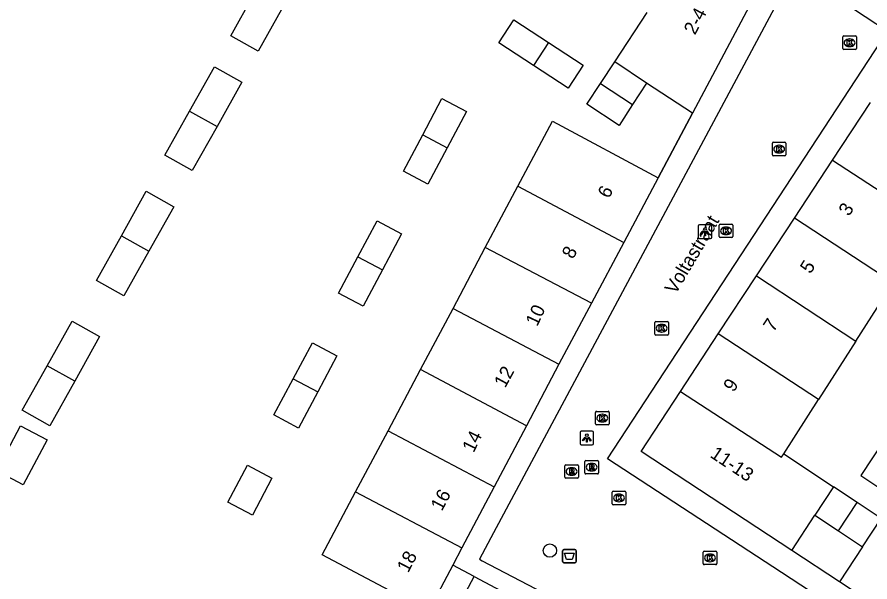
# Model space of a CAD drawing. Extents: x 159280 to 160375, y 384531 to 385872.
# Drawn here: x 160088.1 to 160151, y 384863.7 to 384905.4 of the extents above; entities that cross this region are included whole.
import ezdxf

# ---------------------------------------------------------------- set-up
doc = ezdxf.new("R2010")
doc.units = 0
for name, color, linetype in [('IMGEO_Afvalbak', 7, 'Continuous'), ('IMGEO_Boom', 7, 'Continuous'), ('IMGEO_Kolk', 7, 'Continuous'), ('IMGEO_Lichtpunt', 7, 'Continuous'), ('IMGEO_Muur', 7, 'Continuous'), ('IMGEO_Openbare_ruimte_label', 7, 'Continuous'), ('IMGEO_Pand', 7, 'Continuous'), ('IMGEO_Pand_nummerreeks', 7, 'Continuous'), ('IMGEO_Rijbaan_lokaal_open', 7, 'Continuous'), ('IMGEO_Rioolput', 7, 'Continuous'), ('IMGEO_Voetpad_open', 7, 'Continuous')]:
    doc.layers.add(name, color=color, linetype=linetype)

msp = doc.modelspace()

# ---------------------------------------------------------------- linework, layer by layer
at = {"layer": 'IMGEO_Afvalbak'}
for p, q in [((160128.331, 384865.202), (160128.331, 384866.002)), ((160128.331, 384866.002), (160128.331, 384865.202)), ((160128.431, 384866.102), (160129.221, 384866.102)), ((160129.221, 384866.102), (160128.431, 384866.102)), ((160129.321, 384866.002), (160129.321, 384865.202)), ((160129.321, 384865.202), (160129.321, 384866.002)), ((160129.221, 384865.102), (160128.431, 384865.102)), ((160128.431, 384865.102), (160129.221, 384865.102))]:
    msp.add_line(p, q, dxfattribs=at)
msp.add_lwpolyline([(160128.474, 384865.816), (160129.178, 384865.816), (160129.029, 384865.346), (160128.623, 384865.346), (160128.474, 384865.816)], dxfattribs=at)
for centre, start, end in [((160128.431, 384866.002), 90, 180), ((160128.431, 384866.002), 90, 180), ((160129.221, 384866.002), 0, 90), ((160129.221, 384866.002), 360, 90), ((160128.431, 384865.202), 180, 270), ((160128.431, 384865.202), 180, 270), ((160129.221, 384865.202), 270, 0), ((160129.221, 384865.202), 270, 0)]:
    msp.add_arc(centre, 0.1, start, end, dxfattribs=at)
at = {"layer": 'IMGEO_Boom'}
msp.add_circle((160127.392, 384866.013), 0.489, dxfattribs=at)
at = {"layer": 'IMGEO_Kolk'}
for p, q in [((160149.051, 384903.972), (160149.903, 384903.972)), ((160148.976, 384903.046), (160148.976, 384903.898)), ((160149.464, 384903.752), (160149.489, 384903.752)), ((160149.977, 384903.898), (160149.977, 384903.046)), ((160149.903, 384902.972), (160149.051, 384902.972)), ((160149.487, 384903.192), (160149.462, 384903.192)), ((160143.786, 384895.204), (160143.786, 384896.056)), ((160143.861, 384896.13), (160144.713, 384896.13)), ((160144.274, 384895.91), (160144.299, 384895.91)), ((160144.787, 384896.056), (160144.787, 384895.204)), ((160144.297, 384895.35), (160144.272, 384895.35)), ((160144.713, 384895.13), (160143.861, 384895.13)), ((160139.875, 384889.174), (160139.875, 384890.026)), ((160139.95, 384890.1), (160140.802, 384890.1)), ((160140.363, 384889.88), (160140.388, 384889.88)), ((160140.876, 384890.026), (160140.876, 384889.174)), ((160140.802, 384889.1), (160139.95, 384889.1)), ((160140.386, 384889.32), (160140.361, 384889.32)), ((160135.128, 384881.988), (160135.128, 384882.84)), ((160135.203, 384882.914), (160136.055, 384882.914)), ((160135.616, 384882.694), (160135.641, 384882.694)), ((160136.129, 384882.84), (160136.129, 384881.988)), ((160135.639, 384882.134), (160135.614, 384882.134)), ((160136.055, 384881.914), (160135.203, 384881.914)), ((160130.751, 384875.358), (160130.751, 384876.21)), ((160130.826, 384876.284), (160131.678, 384876.284)), ((160131.239, 384876.064), (160131.264, 384876.064)), ((160131.752, 384876.21), (160131.752, 384875.358)), ((160131.678, 384875.284), (160130.826, 384875.284)), ((160131.262, 384875.504), (160131.237, 384875.504)), ((160131.981, 384869.47), (160131.981, 384870.322)), ((160132.056, 384870.396), (160132.908, 384870.396)), ((160132.469, 384870.176), (160132.494, 384870.176)), ((160132.982, 384870.322), (160132.982, 384869.47)), ((160132.908, 384869.396), (160132.056, 384869.396)), ((160132.492, 384869.616), (160132.467, 384869.616)), ((160138.688, 384865.048), (160138.688, 384865.9)), ((160138.763, 384865.974), (160139.615, 384865.974)), ((160139.176, 384865.754), (160139.201, 384865.754)), ((160139.689, 384865.9), (160139.689, 384865.048)), ((160139.615, 384864.974), (160138.763, 384864.974)), ((160139.199, 384865.194), (160139.174, 384865.194))]:
    msp.add_line(p, q, dxfattribs=at)
for points in [[(160149.051, 384903.972), (160149.903, 384903.972)], [(160148.976, 384903.046), (160148.976, 384903.898)], [(160149.297, 384903.672), (160149.42, 384903.672), (160149.42, 384903.521), (160149.55, 384903.672), (160149.714, 384903.672), (160149.568, 384903.521), (160149.721, 384903.272), (160149.569, 384903.272), (160149.484, 384903.436), (160149.42, 384903.369), (160149.42, 384903.272), (160149.297, 384903.272), (160149.297, 384903.672)], [(160149.977, 384903.898), (160149.977, 384903.046)], [(160149.903, 384902.972), (160149.051, 384902.972)], [(160143.786, 384895.204), (160143.786, 384896.056)], [(160143.861, 384896.13), (160144.713, 384896.13)], [(160144.107, 384895.83), (160144.23, 384895.83), (160144.23, 384895.679), (160144.36, 384895.83), (160144.524, 384895.83), (160144.378, 384895.679), (160144.531, 384895.43), (160144.379, 384895.43), (160144.294, 384895.594), (160144.23, 384895.527), (160144.23, 384895.43), (160144.107, 384895.43), (160144.107, 384895.83)], [(160144.787, 384896.056), (160144.787, 384895.204)], [(160144.713, 384895.13), (160143.861, 384895.13)], [(160139.875, 384889.174), (160139.875, 384890.026)], [(160139.95, 384890.1), (160140.802, 384890.1)], [(160140.196, 384889.8), (160140.319, 384889.8), (160140.319, 384889.649), (160140.449, 384889.8), (160140.613, 384889.8), (160140.467, 384889.649), (160140.62, 384889.4), (160140.468, 384889.4), (160140.383, 384889.564), (160140.319, 384889.497), (160140.319, 384889.4), (160140.196, 384889.4), (160140.196, 384889.8)], [(160140.876, 384890.026), (160140.876, 384889.174)], [(160140.802, 384889.1), (160139.95, 384889.1)], [(160135.128, 384881.988), (160135.128, 384882.84)], [(160135.203, 384882.914), (160136.055, 384882.914)], [(160135.449, 384882.614), (160135.572, 384882.614), (160135.572, 384882.463), (160135.702, 384882.614), (160135.866, 384882.614), (160135.72, 384882.463), (160135.873, 384882.214), (160135.721, 384882.214), (160135.636, 384882.378), (160135.572, 384882.311), (160135.572, 384882.214), (160135.449, 384882.214), (160135.449, 384882.614)], [(160136.129, 384882.84), (160136.129, 384881.988)], [(160136.055, 384881.914), (160135.203, 384881.914)], [(160130.751, 384875.358), (160130.751, 384876.21)], [(160130.826, 384876.284), (160131.678, 384876.284)], [(160131.072, 384875.984), (160131.195, 384875.984), (160131.195, 384875.833), (160131.325, 384875.984), (160131.489, 384875.984), (160131.343, 384875.833), (160131.496, 384875.584), (160131.344, 384875.584), (160131.259, 384875.748), (160131.195, 384875.681), (160131.195, 384875.584), (160131.072, 384875.584), (160131.072, 384875.984)], [(160131.752, 384876.21), (160131.752, 384875.358)], [(160131.678, 384875.284), (160130.826, 384875.284)], [(160131.981, 384869.47), (160131.981, 384870.322)], [(160132.056, 384870.396), (160132.908, 384870.396)], [(160132.302, 384870.096), (160132.425, 384870.096), (160132.425, 384869.945), (160132.555, 384870.096), (160132.719, 384870.096), (160132.573, 384869.945), (160132.726, 384869.696), (160132.574, 384869.696), (160132.489, 384869.86), (160132.425, 384869.793), (160132.425, 384869.696), (160132.302, 384869.696), (160132.302, 384870.096)], [(160132.982, 384870.322), (160132.982, 384869.47)], [(160132.908, 384869.396), (160132.056, 384869.396)], [(160138.688, 384865.048), (160138.688, 384865.9)], [(160138.763, 384865.974), (160139.615, 384865.974)], [(160139.009, 384865.674), (160139.132, 384865.674), (160139.132, 384865.523), (160139.262, 384865.674), (160139.426, 384865.674), (160139.28, 384865.523), (160139.433, 384865.274), (160139.281, 384865.274), (160139.196, 384865.438), (160139.132, 384865.371), (160139.132, 384865.274), (160139.009, 384865.274), (160139.009, 384865.674)], [(160139.689, 384865.9), (160139.689, 384865.048)], [(160139.615, 384864.974), (160138.763, 384864.974)]]:
    msp.add_lwpolyline(points, dxfattribs=at)
for centre, start, end in [((160149.053, 384903.896), 91.55205, 178.44795), ((160149.053, 384903.896), 91.55205, 178.44795), ((160149.901, 384903.896), 1.55205, 88.44795), ((160149.901, 384903.896), 1.55205, 88.44795), ((160149.053, 384903.048), 181.55205, 268.44795), ((160149.053, 384903.048), 181.55205, 268.44795), ((160149.901, 384903.048), 271.55205, 358.44795), ((160149.901, 384903.048), 271.55205, 358.44795), ((160143.863, 384896.054), 91.55205, 178.44795), ((160143.863, 384896.054), 91.55205, 178.44795), ((160144.711, 384896.054), 1.55205, 88.44795), ((160144.711, 384896.054), 1.55205, 88.44795), ((160143.863, 384895.206), 181.55205, 268.44795), ((160143.863, 384895.206), 181.55205, 268.44795), ((160144.711, 384895.206), 271.55205, 358.44795), ((160144.711, 384895.206), 271.55205, 358.44795), ((160139.952, 384890.024), 91.55205, 178.44795), ((160139.952, 384890.024), 91.55205, 178.44795), ((160140.8, 384890.024), 1.55205, 88.44795), ((160140.8, 384890.024), 1.55205, 88.44795), ((160139.952, 384889.176), 181.55205, 268.44795), ((160139.952, 384889.176), 181.55205, 268.44795), ((160140.8, 384889.176), 271.55205, 358.44795), ((160140.8, 384889.176), 271.55205, 358.44795), ((160135.205, 384882.838), 91.55205, 178.44795), ((160135.205, 384882.838), 91.55205, 178.44795), ((160136.053, 384882.838), 1.55205, 88.44795), ((160136.053, 384882.838), 1.55205, 88.44795), ((160135.205, 384881.99), 181.55205, 268.44795), ((160135.205, 384881.99), 181.55205, 268.44795), ((160136.053, 384881.99), 271.55205, 358.44795), ((160136.053, 384881.99), 271.55205, 358.44795), ((160130.828, 384876.208), 91.55205, 178.44795), ((160130.828, 384876.208), 91.55205, 178.44795), ((160131.676, 384876.208), 1.55205, 88.44795), ((160131.676, 384876.208), 1.55205, 88.44795), ((160130.828, 384875.36), 181.55205, 268.44795), ((160130.828, 384875.36), 181.55205, 268.44795), ((160131.676, 384875.36), 271.55205, 358.44795), ((160131.676, 384875.36), 271.55205, 358.44795), ((160132.058, 384870.32), 91.55205, 178.44795), ((160132.058, 384870.32), 91.55205, 178.44795), ((160132.906, 384870.32), 1.55205, 88.44795), ((160132.906, 384870.32), 1.55205, 88.44795), ((160132.058, 384869.472), 181.55205, 268.44795), ((160132.058, 384869.472), 181.55205, 268.44795), ((160132.906, 384869.472), 271.55205, 358.44795), ((160132.906, 384869.472), 271.55205, 358.44795), ((160138.765, 384865.898), 91.55205, 178.44795), ((160138.765, 384865.898), 91.55205, 178.44795), ((160139.613, 384865.898), 1.55205, 88.44795), ((160139.613, 384865.898), 1.55205, 88.44795), ((160138.765, 384865.05), 181.55205, 268.44795), ((160138.765, 384865.05), 181.55205, 268.44795), ((160139.613, 384865.05), 271.55205, 358.44795), ((160139.613, 384865.05), 271.55205, 358.44795)]:
    msp.add_arc(centre, 0.0765, start, end, dxfattribs=at)
for centre, major_axis, ratio, start_param, end_param in [((160149.463, 384903.472), (-0.387, 0.002), 0.722429, 4.712389, 7.853982), ((160149.488, 384903.472), (-0.39, 0.002), 0.717154, 1.570796, 4.712389), ((160144.273, 384895.63), (-0.387, 0.002), 0.722429, 4.712389, 7.853982), ((160144.298, 384895.63), (-0.39, 0.002), 0.717154, 1.570796, 4.712389), ((160140.362, 384889.6), (-0.387, 0.002), 0.722429, 4.712389, 7.853982), ((160140.387, 384889.6), (-0.39, 0.002), 0.717154, 1.570796, 4.712389), ((160135.615, 384882.414), (-0.387, 0.002), 0.722429, 4.712389, 7.853982), ((160135.64, 384882.414), (-0.39, 0.002), 0.717154, 1.570796, 4.712389), ((160131.238, 384875.784), (-0.387, 0.002), 0.722429, 4.712389, 7.853982), ((160131.263, 384875.784), (-0.39, 0.002), 0.717154, 1.570796, 4.712389), ((160132.468, 384869.896), (-0.387, 0.002), 0.722429, 4.712389, 7.853982), ((160132.493, 384869.896), (-0.39, 0.002), 0.717154, 1.570796, 4.712389), ((160139.175, 384865.474), (-0.387, 0.002), 0.722429, 4.712389, 7.853982), ((160139.2, 384865.474), (-0.39, 0.002), 0.717154, 1.570796, 4.712389)]:
    msp.add_ellipse(centre, major_axis=major_axis, ratio=ratio, start_param=start_param, end_param=end_param, dxfattribs=at)
at = {"layer": 'IMGEO_Lichtpunt'}
for p, q in [((160138.325, 384889.939), (160138.325, 384889.132)), ((160138.325, 384889.939), (160138.325, 384889.132)), ((160139.227, 384890.034), (160138.419, 384890.034)), ((160139.227, 384890.034), (160138.419, 384890.034)), ((160139.321, 384889.132), (160139.321, 384889.939)), ((160139.321, 384889.132), (160139.321, 384889.939)), ((160138.419, 384889.038), (160139.227, 384889.038)), ((160138.419, 384889.038), (160139.227, 384889.038)), ((160129.615, 384874.723), (160129.615, 384873.916)), ((160129.615, 384874.723), (160129.615, 384873.916)), ((160130.517, 384874.818), (160129.709, 384874.818)), ((160130.517, 384874.818), (160129.709, 384874.818)), ((160130.611, 384873.916), (160130.611, 384874.723)), ((160130.611, 384873.916), (160130.611, 384874.723)), ((160129.709, 384873.822), (160130.517, 384873.822)), ((160129.709, 384873.822), (160130.517, 384873.822))]:
    msp.add_line(p, q, dxfattribs=at)
for points in [[(160138.699, 384889.603), (160138.738, 384889.575), (160138.55, 384889.313), (160138.512, 384889.34), (160138.699, 384889.603)], [(160138.801, 384889.555), (160138.848, 384889.555), (160138.848, 384889.233), (160138.801, 384889.233), (160138.801, 384889.555)], [(160138.911, 384889.575), (160138.949, 384889.602), (160139.136, 384889.34), (160139.097, 384889.312), (160138.911, 384889.575)], [(160129.989, 384874.387), (160130.028, 384874.359), (160129.84, 384874.097), (160129.802, 384874.124), (160129.989, 384874.387)], [(160130.091, 384874.339), (160130.138, 384874.339), (160130.138, 384874.017), (160130.091, 384874.017), (160130.091, 384874.339)], [(160130.201, 384874.359), (160130.239, 384874.386), (160130.426, 384874.124), (160130.387, 384874.096), (160130.201, 384874.359)]]:
    msp.add_lwpolyline(points, dxfattribs=at)
for centre in [(160138.824, 384889.737), (160130.114, 384874.521)]:
    msp.add_circle(centre, 0.0994, dxfattribs=at)
for centre, start, end in [((160138.419, 384889.939), 90, 180), ((160138.419, 384889.939), 90, 180), ((160139.227, 384889.939), 0, 90), ((160139.227, 384889.939), 0, 90), ((160138.419, 384889.132), 180, 270), ((160138.419, 384889.132), 180, 270), ((160139.227, 384889.132), 270, 0), ((160139.227, 384889.132), 270, 360), ((160129.709, 384874.723), 90, 180), ((160129.709, 384874.723), 90, 180), ((160130.517, 384874.723), 0, 90), ((160130.517, 384874.723), 0, 90), ((160129.709, 384873.916), 180, 270), ((160129.709, 384873.916), 180, 270), ((160130.517, 384873.916), 270, 0), ((160130.517, 384873.916), 270, 360)]:
    msp.add_arc(centre, 0.0946, start, end, dxfattribs=at)
at = {"layer": 'IMGEO_Muur'}
for points in [[(160137.897, 384898.278), (160135.373, 384893.518)], [(160148.735, 384863.71), (160145.213, 384866.029)]]:
    msp.add_lwpolyline(points, dxfattribs=at)
at = {"layer": 'IMGEO_Pand'}
for points in [[(160144.253, 384909.614), (160143.994, 384909.777), (160137.897, 384898.278)], [(160107.602, 384905.917), (160105.891, 384902.862), (160103.869, 384903.995), (160105.58, 384907.05)], [(160132.172, 384902.053), (160134.568, 384905.693)], [(160126.176, 384901.784), (160123.625, 384903.455), (160124.743, 384905.161), (160127.294, 384903.49)], [(160127.294, 384903.49), (160129.845, 384901.818), (160128.727, 384900.112), (160126.176, 384901.784)], [(160127.294, 384903.49), (160126.176, 384901.784)], [(160100.841, 384898.433), (160102.669, 384901.695), (160104.691, 384900.562), (160102.863, 384897.3)], [(160131.125, 384900.462), (160132.172, 384902.053)], [(160134.512, 384900.483), (160132.172, 384902.053)], [(160133.487, 384898.91), (160132.489, 384897.377), (160130.12, 384898.936), (160131.125, 384900.462)], [(160131.125, 384900.462), (160133.487, 384898.91)], [(160134.512, 384900.483), (160133.487, 384898.91)], [(160137.897, 384898.278), (160134.512, 384900.483)], [(160118.024, 384896.682), (160119.436, 384899.363), (160121.241, 384898.413), (160119.822, 384895.733)], [(160148.224, 384894.807), (160151.02, 384899.055)], [(160102.863, 384897.3), (160101.035, 384894.038), (160099.013, 384895.171), (160100.841, 384898.433)], [(160100.841, 384898.433), (160102.863, 384897.3)], [(160125.028, 384892.882), (160127.58, 384897.69), (160135.373, 384893.518)], [(160119.822, 384895.733), (160118.402, 384893.052), (160116.613, 384894), (160118.024, 384896.682)], [(160118.024, 384896.682), (160119.822, 384895.733)], [(160145.411, 384890.534), (160148.224, 384894.807)], [(160148.224, 384894.807), (160155.457, 384890.079), (160155.557, 384890.233)], [(160135.373, 384893.518), (160132.832, 384888.739)], [(160122.633, 384888.368), (160125.028, 384892.882)], [(160125.028, 384892.882), (160132.832, 384888.739)], [(160095.81, 384889.229), (160097.65, 384892.514), (160099.672, 384891.381), (160097.832, 384888.096)], [(160113.232, 384887.672), (160114.654, 384890.345), (160116.461, 384889.388), (160115.045, 384886.712)], [(160142.614, 384886.285), (160145.411, 384890.534)], [(160152.689, 384885.753), (160145.411, 384890.534)], [(160097.832, 384888.096), (160095.991, 384884.811), (160093.969, 384885.944), (160095.81, 384889.229)], [(160095.81, 384889.229), (160097.832, 384888.096)], [(160120.252, 384883.882), (160122.633, 384888.368)], [(160130.447, 384884.255), (160122.633, 384888.368)], [(160132.832, 384888.739), (160130.447, 384884.255)], [(160115.045, 384886.712), (160113.628, 384884.037), (160111.811, 384884.999), (160113.232, 384887.672)], [(160113.232, 384887.672), (160115.045, 384886.712)], [(160139.801, 384882.012), (160142.614, 384886.285)], [(160142.614, 384886.285), (160149.946, 384881.47)], [(160149.946, 384881.47), (160152.689, 384885.753)], [(160117.857, 384879.37), (160120.252, 384883.882)], [(160120.252, 384883.882), (160128.063, 384879.771)], [(160130.447, 384884.255), (160128.063, 384879.771)], [(160090.347, 384879.645), (160092.189, 384882.932), (160094.211, 384881.799), (160092.369, 384878.512)], [(160137.017, 384877.756), (160139.801, 384882.012)], [(160147.188, 384877.161), (160139.801, 384882.012)], [(160108.474, 384878.674), (160109.89, 384881.333), (160111.691, 384880.379), (160110.281, 384877.717)], [(160149.946, 384881.47), (160147.188, 384877.161)], [(160092.369, 384878.512), (160090.528, 384875.226), (160088.506, 384876.359), (160090.347, 384879.645)], [(160092.369, 384878.512), (160090.347, 384879.645)], [(160128.063, 384879.771), (160125.663, 384875.225)], [(160115.461, 384874.856), (160117.857, 384879.37)], [(160125.663, 384875.225), (160117.857, 384879.37)], [(160110.281, 384877.717), (160108.871, 384875.055), (160107.058, 384876.015), (160108.474, 384878.674)], [(160108.474, 384878.674), (160110.281, 384877.717)], [(160145.213, 384866.029), (160134.115, 384873.317), (160137.017, 384877.756)], [(160137.017, 384877.756), (160144.453, 384872.896), (160144.624, 384873.156)], [(160144.624, 384873.156), (160147.188, 384877.161)], [(160090.336, 384874.17), (160088.581, 384870.864), (160086.62, 384871.905), (160088.375, 384875.21), (160090.336, 384874.17)], [(160125.663, 384875.225), (160123.278, 384870.706)], [(160113.067, 384870.344), (160115.461, 384874.856)], [(160115.461, 384874.856), (160123.278, 384870.706)], [(160151.973, 384874.078), (160150.307, 384871.543), (160152.005, 384870.412), (160153.69, 384872.942)], [(160144.624, 384873.156), (160148.287, 384870.708)], [(160106.911, 384871.354), (160105.468, 384868.63), (160103.665, 384869.581), (160105.1, 384872.313), (160106.911, 384871.354)], [(160123.278, 384870.706), (160120.907, 384866.214)], [(160148.287, 384870.708), (160146.915, 384868.618)], [(160150.028, 384869.562), (160148.287, 384870.708)], [(160120.237, 384864.943), (160118.441, 384861.542), (160110.603, 384865.702), (160113.067, 384870.344)], [(160113.067, 384870.344), (160120.907, 384866.214)], [(160148.656, 384867.473), (160150.028, 384869.562)], [(160151.814, 384868.388), (160151.362, 384868.685), (160150.028, 384869.562)], [(160145.213, 384866.029), (160146.915, 384868.618)], [(160146.915, 384868.618), (160148.656, 384867.473)], [(160150.44, 384866.299), (160151.814, 384868.388)], [(160148.656, 384867.473), (160150.44, 384866.299)], [(160150.44, 384866.299), (160148.735, 384863.71)], [(160120.907, 384866.214), (160120.237, 384864.943)], [(160122.388, 384853.786), (160117.671, 384856.282), (160121.822, 384864.098)], [(160121.822, 384864.098), (160126.537, 384861.6)], [(160154.202, 384860.098), (160148.735, 384863.71)]]:
    msp.add_lwpolyline(points, dxfattribs=at)
at = {"layer": 'IMGEO_Rijbaan_lokaal_open'}
for points in [[(160145.415, 384908.828), (160123.226, 384867.33), (160122.202, 384865.37), (160122.406, 384865.263), (160160.06, 384845.593), (160164.806, 384843.113)], [(160152.283, 384904.295), (160145.682, 384908.652), (160145.415, 384908.828)], [(160173.478, 384845.373), (160144.46, 384864.387), (160131.638, 384872.788), (160152.283, 384904.295)]]:
    msp.add_lwpolyline(points, dxfattribs=at)
at = {"layer": 'IMGEO_Rioolput'}
for p, q in [((160129.965, 384871.737), (160129.965, 384872.589)), ((160130.04, 384872.663), (160130.892, 384872.663)), ((160130.966, 384872.589), (160130.966, 384871.737)), ((160128.49, 384871.42), (160128.49, 384872.272)), ((160128.565, 384872.346), (160129.417, 384872.346)), ((160128.978, 384872.126), (160129.003, 384872.126)), ((160129.491, 384872.272), (160129.491, 384871.42)), ((160130.453, 384872.443), (160130.478, 384872.443)), ((160129.417, 384871.346), (160128.565, 384871.346)), ((160129.001, 384871.566), (160128.976, 384871.566)), ((160130.892, 384871.663), (160130.04, 384871.663)), ((160130.476, 384871.883), (160130.451, 384871.883))]:
    msp.add_line(p, q, dxfattribs=at)
for points in [[(160129.965, 384871.737), (160129.965, 384872.589)], [(160130.04, 384872.663), (160130.892, 384872.663)], [(160130.966, 384872.589), (160130.966, 384871.737)], [(160128.49, 384871.42), (160128.49, 384872.272)], [(160128.565, 384872.346), (160129.417, 384872.346)], [(160129.079, 384872.044), (160128.827, 384872.046), (160128.827, 384871.646)], [(160129.005, 384871.965), (160128.951, 384871.965), (160128.951, 384871.884)], [(160129.491, 384872.272), (160129.491, 384871.42)], [(160130.554, 384872.361), (160130.302, 384872.363), (160130.302, 384871.963)], [(160130.302, 384871.963), (160130.426, 384871.963), (160130.426, 384872.125), (160130.437, 384872.125)], [(160130.48, 384872.282), (160130.426, 384872.282), (160130.426, 384872.201)], [(160130.426, 384872.201), (160130.478, 384872.201)], [(160130.484, 384872.096), (160130.555, 384871.963), (160130.695, 384871.963), (160130.63, 384872.089)], [(160129.417, 384871.346), (160128.565, 384871.346)], [(160128.827, 384871.646), (160128.951, 384871.646), (160128.951, 384871.808), (160128.962, 384871.808)], [(160128.951, 384871.884), (160129.003, 384871.884)], [(160129.009, 384871.779), (160129.08, 384871.646), (160129.22, 384871.646), (160129.155, 384871.772)], [(160130.892, 384871.663), (160130.04, 384871.663)]]:
    msp.add_lwpolyline(points, dxfattribs=at)
for centre, radius, start, end in [((160130.042, 384872.587), 0.0765, 91.55205, 178.44795), ((160130.042, 384872.587), 0.0765, 91.55205, 178.44795), ((160130.89, 384872.587), 0.0765, 1.55205, 88.44795), ((160130.89, 384872.587), 0.0765, 1.55205, 88.44795), ((160128.567, 384872.27), 0.0765, 91.55205, 178.44795), ((160128.567, 384872.27), 0.0765, 91.55205, 178.44795), ((160128.987, 384872.073), 0.19, 274.7715, 282.96867), ((160129.011, 384871.869), 0.0964, 77.00612, 93.18647), ((160129.025, 384871.926), 0.0378, 276.66336, 79.67722), ((160129.078, 384871.934), 0.109, 350.36119, 89.41601), ((160129.076, 384871.934), 0.112, 277.58423, 350.98172), ((160129.415, 384872.27), 0.0765, 1.55205, 88.44795), ((160129.415, 384872.27), 0.0765, 1.55205, 88.44795), ((160130.436, 384872.072), 0.0533, 26.02933, 88.69889), ((160130.462, 384872.39), 0.19, 274.7715, 282.96867), ((160130.486, 384872.186), 0.0964, 77.00612, 93.18647), ((160130.5, 384872.243), 0.0378, 276.66336, 79.67722), ((160130.553, 384872.251), 0.109, 350.36119, 89.41601), ((160130.551, 384872.251), 0.112, 277.58423, 350.98172), ((160130.535, 384872.036), 0.108, 29.51342, 73.79051), ((160128.567, 384871.422), 0.0765, 181.55205, 268.44795), ((160128.567, 384871.422), 0.0765, 181.55205, 268.44795), ((160128.961, 384871.755), 0.0533, 26.02933, 88.69889), ((160129.06, 384871.719), 0.108, 29.51342, 73.79051), ((160129.415, 384871.422), 0.0765, 271.55205, 358.44795), ((160129.415, 384871.422), 0.0765, 271.55205, 358.44795), ((160130.042, 384871.739), 0.0765, 181.55205, 268.44795), ((160130.042, 384871.739), 0.0765, 181.55205, 268.44795), ((160130.89, 384871.739), 0.0765, 271.55205, 358.44795), ((160130.89, 384871.739), 0.0765, 271.55205, 358.44795)]:
    msp.add_arc(centre, radius, start, end, dxfattribs=at)
for centre, major_axis, ratio, start_param, end_param in [((160128.977, 384871.846), (-0.387, 0.002), 0.722429, 4.712389, 7.853982), ((160129.002, 384871.846), (-0.39, 0.002), 0.717154, 1.570796, 4.712389), ((160130.452, 384872.163), (-0.387, 0.002), 0.722429, 4.712389, 7.853982), ((160130.477, 384872.163), (-0.39, 0.002), 0.717154, 1.570796, 4.712389)]:
    msp.add_ellipse(centre, major_axis=major_axis, ratio=ratio, start_param=start_param, end_param=end_param, dxfattribs=at)
at = {"layer": 'IMGEO_Voetpad_open'}
for points in [[(160135.373, 384893.518), (160137.897, 384898.278)], [(160148.735, 384863.71), (160145.213, 384866.029)], [(160121.822, 384864.098), (160120.237, 384864.943)]]:
    msp.add_lwpolyline(points, dxfattribs=at)

# ---------------------------------------------------------------- texts
at = {"layer": 'IMGEO_Openbare_ruimte_label'}
msp.add_text('Voltastraat', height=1, rotation=59.33107, dxfattribs=at).set_placement((160136.653, 384884.858))
at = {"layer": 'IMGEO_Pand_nummerreeks'}
for s, rotation, p in [('2-4', 62.44606, (160138.087, 384903.996)), ('6', 62.7905, (160131.746, 384891.93)), ('3', 58.10714, (160149.445, 384890.625)), ('8', 61.84424, (160129.098, 384887.464)), ('5', 57.30266, (160146.595, 384886.378)), ('10', 64.83273, (160126.457, 384882.498)), ('7', 57.17886, (160143.876, 384882.082)), ('12', 61.39638, (160124.093, 384877.953)), ('9', 56.31744, (160140.929, 384877.645)), ('14', 63.67338, (160121.771, 384873.188)), ('11-13', 326.24759, (160139.132, 384872.947)), ('16', 61.98645, (160119.429, 384868.871)), ('18', 62.19629, (160116.945, 384864.323))]:
    msp.add_text(s, height=1, rotation=rotation, dxfattribs=at).set_placement(p)

doc.saveas('drawing.dxf')
